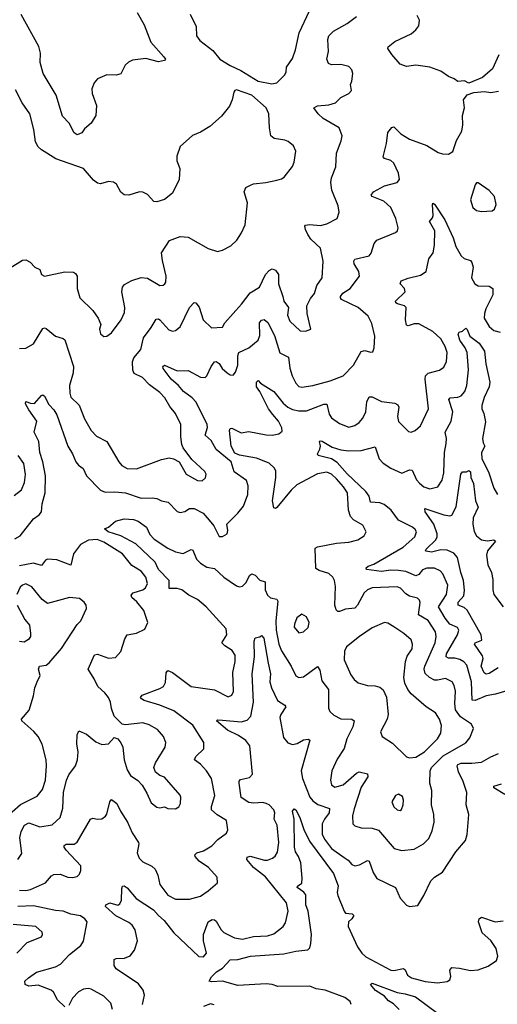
# Model space of a CAD drawing. Extents: x 1771496 to 1971148, y 471553 to 643630.
# Tile 473 of 656: x 1848846 to 1851907, y 605157 to 611469. Entities that reach past the tile are written whole.
import ezdxf

# ---------------------------------------------------------------- set-up
doc = ezdxf.new("R2010")
doc.units = 0

msp = doc.modelspace()

# ---------------------------------------------------------------- linework, layer by layer
at = {"layer": '0CON10XD'}
for points in [[(1848845, 609361.9), (1848885, 609362.5), (1848935, 609391.2), (1848995, 609488.8), (1849005, 609493.3), (1849015, 609488.8), (1849075, 609440.8), (1849125, 609425.8), (1849136.4, 609416.4), (1849192.1, 609245), (1849189.6, 609205), (1849166.2, 609125), (1849166.7, 609075), (1849175, 609048.8), (1849228.2, 608998.2), (1849261.1, 608911.1), (1849305, 608836.2), (1849339.5, 608799.5), (1849405, 608764), (1849481.2, 608635), (1849501.7, 608611.7), (1849535, 608592.5), (1849595, 608590.6), (1849755, 608650), (1849805, 608660), (1849832.5, 608655), (1849867.5, 608635), (1849913.3, 608555), (1849985, 608514.3), (1850015, 608512.5), (1850037.9, 608532.1), (1850042, 608555), (1850032.9, 608572.9), (1849950.3, 608650.3), (1849894.4, 608724.4), (1849885.6, 608745.6), (1849879.5, 608795), (1849878.1, 608875), (1849845.8, 608945), (1849809.4, 608989.4), (1849775.7, 609045), (1849745, 609079.2), (1849677.6, 609127.6), (1849632.9, 609175), (1849580.4, 609200.4), (1849572.2, 609222.2), (1849568.5, 609275), (1849578.7, 609301.3), (1849623.2, 609355), (1849639.6, 609430.4), (1849689.2, 609495), (1849721.3, 609548.7), (1849735, 609550.8), (1849745, 609544.2), (1849801.4, 609481.4), (1849825, 609472.7), (1849845, 609476.9), (1849875, 609500), (1849935.6, 609625), (1849964.1, 609655.9), (1849975, 609653.8), (1849996.4, 609626.4), (1850023.1, 609545), (1850076, 609494), (1850145, 609497.5), (1850161.2, 609525), (1850268.1, 609645), (1850322.3, 609717.7), (1850382.5, 609755), (1850421.5, 609835), (1850445, 609861.4), (1850465, 609871.4), (1850485, 609862.5), (1850504.4, 609835), (1850504.5, 609775), (1850533.6, 609695), (1850538.6, 609665), (1850568.6, 609625), (1850561.9, 609575), (1850577.2, 609537.2), (1850644.5, 609474.5), (1850677.7, 609472.3), (1850712.5, 609485), (1850688, 609585), (1850687.5, 609635), (1850709.1, 609680.9), (1850735.3, 609714.7), (1850751.1, 609765), (1850784.3, 609815), (1850791.7, 609921.7), (1850774, 610005), (1850712.8, 610062.8), (1850692.6, 610092.6), (1850677.5, 610125), (1850674, 610145), (1850678.8, 610151.2), (1850704.4, 610155.6), (1850775, 610150.5), (1850815, 610160.6), (1850880, 610195), (1850894, 610235), (1850886.9, 610275), (1850846.6, 610376.6), (1850839.4, 610425), (1850844.5, 610455), (1850871.9, 610525), (1850876.4, 610613.6), (1850907.3, 610692.7), (1850913.8, 610725), (1850893.3, 610775), (1850790.6, 610835), (1850760, 610865), (1850732, 610905), (1850755, 610917.5), (1850827.7, 610922.3), (1850870, 610935), (1850905, 610970), (1850956, 610995), (1850972, 611015), (1850965.9, 611054.1), (1850976, 611075), (1850981.2, 611125), (1850975, 611147.5), (1850955, 611168), (1850905, 611181.4), (1850845, 611180), (1850825, 611188.8), (1850815.7, 611215), (1850825.6, 611265), (1850822.1, 611342.1), (1850828.1, 611365), (1850857.1, 611395), (1850946, 611445), (1851005, 611490)], [(1849599.4, 611515), (1849644.3, 611435), (1849686, 611325), (1849770.6, 611230.6), (1849780, 611215), (1849775, 611207.5), (1849735, 611198), (1849655, 611219.2), (1849569.5, 611210.5), (1849542.7, 611197.3), (1849522.7, 611177.3), (1849495, 611121.2), (1849465, 611114), (1849405, 611116), (1849345, 611090), (1849323.8, 611065), (1849308.8, 611025), (1849310, 610995), (1849338.3, 610918.3), (1849333.3, 610855), (1849303.3, 610805), (1849261.7, 610768.3), (1849245, 610743.3), (1849215, 610731.2), (1849194.4, 610744.4), (1849164.2, 610805), (1849120.2, 610850.2), (1849079.2, 610985), (1848995.8, 611125), (1848978.2, 611195), (1848978.9, 611255), (1848967.9, 611297.9), (1848855, 611502.5)], [(1849938.6, 611505), (1849978, 611425), (1849980, 611365), (1850001.4, 611335), (1850085, 611271.1), (1850129.5, 611215), (1850195, 611174.4), (1850262.7, 611142.7), (1850375, 611074.5), (1850461.5, 611058.5)], [(1850461.5, 611058.5), (1850495, 611064.3), (1850545.8, 611115), (1850554.3, 611135), (1850555.8, 611165), (1850595, 611220), (1850614.4, 611275), (1850636.4, 611385), (1850704.4, 611525)], [(1851916.8, 611243.2), (1851875.6, 611154.4), (1851812.3, 611097.7), (1851725, 611062.5), (1851696.1, 611076.1), (1851655, 611072.5), (1851630.6, 611090.6), (1851595, 611104.2), (1851545, 611140), (1851475.4, 611165.4), (1851385, 611176.5), (1851325, 611169.4), (1851285, 611182.9), (1851232, 611245), (1851206.7, 611285), (1851207.5, 611295), (1851249.8, 611330.2), (1851355, 611379.2), (1851386.2, 611405), (1851405, 611430), (1851409.2, 611465), (1851394.2, 611495)], [(1849385, 609437.5), (1849405, 609440), (1849435, 609462.5), (1849496.2, 609545), (1849518.3, 609591.7), (1849520.8, 609625), (1849501.9, 609725), (1849505.6, 609755), (1849517.9, 609772.1), (1849565, 609797.8), (1849625.5, 609815.5), (1849665, 609811.4), (1849743.9, 609766.1), (1849765, 609767.5), (1849777.5, 609775), (1849783.3, 609786.7), (1849784.6, 609825), (1849761.1, 609925), (1849755.6, 609975), (1849806.6, 610053.4), (1849875, 610079.2), (1849925, 610074.2), (1850055, 610002), (1850115, 609984), (1850145, 609991.2), (1850199.7, 610020.3), (1850238.8, 610055), (1850268, 610102), (1850291.4, 610155), (1850305.8, 610295), (1850283.9, 610366.1), (1850296.1, 610393.9), (1850325, 610408.8), (1850345, 610417.5), (1850424.5, 610425.5), (1850495, 610440.8), (1850525, 610448.8), (1850540.5, 610459.5), (1850595, 610527.5), (1850605.8, 610555), (1850615.7, 610625.7), (1850600.3, 610660.3), (1850567.6, 610687.6), (1850546.6, 610696.6), (1850477.1, 610707.1), (1850456, 610725), (1850447.1, 610775), (1850442.9, 610865), (1850425, 610903.8), (1850333.8, 610985), (1850235, 611020), (1850224.3, 611015.7), (1850218.8, 611005), (1850208.8, 610955), (1850190, 610915), (1850139.7, 610850.3), (1850065, 610784.2), (1850005, 610748), (1849952.7, 610727.3), (1849873.9, 610656.1), (1849853.3, 610595), (1849853.8, 610565), (1849872.5, 610515), (1849867.5, 610445), (1849825, 610357.5), (1849775, 610316.7), (1849725, 610301.2), (1849705, 610303.8), (1849665, 610347.5), (1849635, 610363.3), (1849615, 610366.2), (1849545, 610343.8), (1849515, 610346.7), (1849495, 610362.5), (1849466.7, 610415), (1849447.7, 610427.7), (1849415, 610431.2), (1849365, 610416), (1849345, 610422), (1849320.2, 610440.2), (1849255, 610515.6), (1849077.9, 610577.9), (1848986, 610635), (1848964.2, 610655), (1848947.5, 610685), (1848936.9, 610765), (1848911.2, 610865), (1848861.2, 610935), (1848818.8, 611018.8)], [(1851114.7, 610365.3), (1851185, 610403.6), (1851265.6, 610424.4), (1851281.2, 610445), (1851274.3, 610485), (1851245, 610550), (1851225, 610566.9), (1851185, 610580), (1851175, 610590), (1851196.2, 610675), (1851205.8, 610745), (1851231.2, 610778.8), (1851245, 610781.2), (1851288.2, 610738.2), (1851345, 610702.5), (1851455, 610661.9), (1851528.3, 610618.3), (1851555, 610609.2), (1851595, 610606.2), (1851623.3, 610625), (1851645.7, 610695), (1851679.4, 610755), (1851686.9, 610795), (1851684.4, 610855.6), (1851697.5, 610905), (1851691.4, 610955), (1851715, 610986.9), (1851757.7, 611002.3), (1851825, 611009.6), (1851865, 611001.2), (1851915, 611010)], [(1851805, 610240), (1851875, 610244), (1851890, 610255), (1851900.8, 610285), (1851890, 610335), (1851855, 610373.8), (1851785, 610422.5), (1851775, 610422.5), (1851765, 610410), (1851736.2, 610315), (1851751.2, 610265), (1851775, 610246.2), (1851805, 610240)], [(1848815, 608141.2), (1848849.2, 608160.8), (1848935, 608270), (1848972, 608295), (1848985.6, 608315), (1848990.4, 608365), (1849009.6, 608435), (1849011.9, 608545), (1848993.7, 608635), (1848974.6, 608695), (1848968.8, 608765), (1848940, 608825), (1848955.8, 608895), (1848905, 608967.8), (1848884.1, 609005.9), (1848885, 609022.5), (1848915, 609010.8), (1848940.5, 609009.5), (1848985, 609060), (1848995, 609064), (1849005, 609056.7), (1849033, 609003), (1849065, 608967.5), (1849084.5, 608935), (1849154.7, 608735), (1849185, 608685.7), (1849206.2, 608635), (1849222.8, 608612.8), (1849252.9, 608592.9), (1849273.5, 608545), (1849365, 608453.2), (1849395, 608441.2), (1849455, 608443.3), (1849525, 608436.2), (1849625, 608400.9), (1849695.6, 608404.4), (1849725, 608400), (1849755, 608385.7), (1849797, 608377), (1849855, 608316.2), (1849875, 608309.2), (1849905, 608316.9), (1849935, 608335.5), (1849965, 608336.2), (1850021.4, 608305), (1850061.3, 608261.3), (1850090, 608225), (1850125, 608156.7), (1850145, 608156.7), (1850175.9, 608174.1), (1850180, 608195), (1850174.2, 608235), (1850245, 608305.7), (1850280.1, 608349.9), (1850307.9, 608425), (1850311.1, 608481.1), (1850299.4, 608515), (1850221, 608571), (1850200.7, 608635), (1850105, 608714.1), (1850072.5, 608772.5), (1850034.6, 608805), (1850050, 608855), (1850046.7, 608875), (1849977.9, 609017.9), (1849951.6, 609045), (1849895.4, 609085), (1849864.2, 609124.2), (1849817.4, 609165), (1849765, 609232), (1849764.6, 609245.4), (1849775, 609254.2), (1849855, 609218.2), (1849925, 609220.4), (1850005, 609176.9), (1850034.3, 609175.7), (1850045, 609186.2), (1850073.1, 609245), (1850094.5, 609275.5), (1850105, 609278.6), (1850124.3, 609265), (1850143.3, 609233.3), (1850175, 609204.3), (1850195, 609191.4), (1850215, 609190.8), (1850229.5, 609210.5), (1850244.6, 609255), (1850245.3, 609314.7), (1850251.5, 609335), (1850315, 609366.2), (1850374, 609415), (1850385.3, 609445), (1850383.7, 609526.3), (1850395, 609543.5), (1850412.6, 609547.4), (1850437.5, 609527.5), (1850480, 609445), (1850513.8, 609333.8), (1850570, 609305), (1850578.5, 609235), (1850592.9, 609185), (1850615, 609140), (1850635, 609117.5), (1850655, 609113.3), (1850725, 609123.8), (1850836.7, 609153.3), (1850920, 609185), (1850985, 609254.4), (1851035, 609342), (1851057.5, 609347.5), (1851095, 609336.7), (1851109.3, 609340.7), (1851118.8, 609365), (1851121.3, 609441.3), (1851102.4, 609522.4), (1851078.8, 609568.8), (1851015.7, 609625), (1850908.8, 609675), (1850901.4, 609685), (1850903.3, 609695), (1850918.1, 609715), (1850963.4, 609746.6), (1851024.2, 609825), (1851020, 609855), (1850990.6, 609905), (1850988.6, 609921.4), (1850995, 609933.8), (1851085, 609956), (1851097.9, 609972.1), (1851118.6, 610035), (1851134.3, 610055), (1851255.7, 610104.3), (1851266.7, 610115), (1851272, 610135), (1851257.8, 610195), (1851224.6, 610265), (1851180, 610305), (1851106, 610335), (1851098, 610345), (1851114.7, 610365.3)], [(1848845, 605888.6), (1848885, 605886.1), (1848915, 605893.8), (1849012.5, 605935), (1849049.5, 605980.5), (1849065, 605990), (1849105, 605990.5), (1849155, 605972.5), (1849185, 605970), (1849214.2, 605975.8), (1849228.6, 605991.4), (1849238, 606015), (1849238.8, 606045), (1849143.6, 606145), (1849131.1, 606165), (1849132, 606175), (1849145, 606182.9), (1849195, 606184.5), (1849214, 606196), (1849300, 606345), (1849315, 606350), (1849345, 606344.2), (1849372.9, 606347.1), (1849396.6, 606363.4), (1849404.4, 606375.6), (1849424.5, 606455.5), (1849435, 606470), (1849467.8, 606445), (1849491.8, 606395), (1849537.3, 606325), (1849567.3, 606257.3), (1849606.9, 606195), (1849610, 606185), (1849598.7, 606128.7), (1849611.1, 606095), (1849635, 606070.6), (1849692.4, 606042.4), (1849713.8, 606023.8), (1849731.5, 605985), (1849743.6, 605925), (1849796.7, 605856.7), (1849845, 605831.5), (1849935, 605831.1), (1850005, 605851.1), (1850054.5, 605885.5), (1850113.3, 605935), (1850112.3, 605972.3), (1850055.6, 606035), (1849995.9, 606075.9), (1849970.8, 606105), (1849969.2, 606115), (1849982, 606128), (1850025, 606142.1), (1850077.4, 606172.6), (1850117.1, 606212.9), (1850170.8, 606255), (1850180.8, 606275), (1850172.5, 606335), (1850110.9, 606370.9), (1850076.5, 606405), (1850075.4, 606425), (1850096.2, 606495), (1850074.7, 606604.7), (1850043.9, 606653.9), (1850005, 606695.7), (1849967.1, 606725), (1849974.3, 606745), (1850026, 606795), (1850025.6, 606835), (1849955, 606946.2), (1849835, 607038.8), (1849744.3, 607074.3), (1849645, 607103.8), (1849627.5, 607115), (1849620.8, 607125), (1849630.8, 607139.2), (1849745, 607181.2), (1849768.1, 607195), (1849779.8, 607220.2), (1849785, 607282.5), (1849795, 607298), (1849825, 607284.4), (1849945, 607193.6), (1850095, 607173.6), (1850181.7, 607128.3), (1850205, 607138.8), (1850216.8, 607163.2), (1850212, 607285), (1850226.4, 607355), (1850226.7, 607395), (1850207.5, 607425), (1850160, 607455), (1850141.4, 607475), (1850173.3, 607525), (1850169.5, 607565), (1850040.3, 607705), (1849985, 607751.3), (1849930.1, 607780.1), (1849885, 607814.5), (1849855, 607822.3), (1849805, 607823.1), (1849803.2, 607836.8), (1849803.5, 607875), (1849735.2, 607945), (1849715, 607990.7), (1849589.7, 608109.7), (1849495, 608160), (1849414.2, 608185), (1849390, 608205), (1849415, 608216.7), (1849461.2, 608255), (1849515, 608269.2), (1849575, 608265.9), (1849605, 608255.3), (1849659.6, 608215), (1849679.6, 608169.6), (1849708.9, 608138.9), (1849795, 608082.1), (1849845, 608057.9), (1849895, 608047.3), (1849945, 608071.9), (1849955, 608069.2), (1849980.2, 608010.2), (1850005.7, 607985), (1850045, 607960.4), (1850095, 607950.5), (1850155, 607895.5), (1850235, 607838.9), (1850255, 607833.1), (1850275, 607838.6), (1850295, 607858.6), (1850322.1, 607907.9), (1850335, 607916.7), (1850355, 607908.1), (1850385, 607876.9), (1850419.2, 607865), (1850420, 607815), (1850435, 607780), (1850452.9, 607762.9), (1850494.5, 607754.5), (1850500.9, 607740.9), (1850487.3, 607615), (1850489.8, 607555), (1850506.7, 607465), (1850525, 607422.2), (1850585.6, 607325), (1850615, 607262), (1850635, 607251.4), (1850665, 607257.1), (1850755, 607322.5), (1850768.8, 607298.8), (1850781.9, 607231.9), (1850825.6, 607175), (1850825.8, 607055), (1850834, 607035), (1850859.8, 607009.8), (1850905, 606986.5), (1850975, 606984.5), (1850990.6, 606975), (1850980.8, 606935), (1850941.9, 606858.1), (1850925, 606798), (1850880.5, 606729.5), (1850846.2, 606655), (1850839.2, 606595), (1850844.4, 606564.4), (1850865, 606549.2), (1850920, 606565), (1851005, 606638.9), (1851023, 606647), (1851074.4, 606634.4), (1851076.7, 606615), (1851035, 606548.6), (1850989.5, 606410.5), (1850980, 606365), (1850981.4, 606315), (1850995, 606300.8), (1851035, 606288.9), (1851105, 606285.4), (1851145, 606274.6), (1851246.4, 606156.4), (1851295, 606143.1), (1851375, 606152.2), (1851434.6, 606185.4), (1851468.9, 606221.1), (1851490.2, 606269.8), (1851501.8, 606325), (1851500.4, 606375), (1851484.6, 606435), (1851487.8, 606527.8), (1851475.4, 606575), (1851477.5, 606655), (1851484.8, 606675.2), (1851559.6, 606750.4), (1851706.5, 606833.5), (1851732.2, 606865), (1851755.5, 606925.5), (1851742.6, 606952.6), (1851670.7, 607000.7), (1851638.6, 607045), (1851634.7, 607085), (1851639.1, 607165), (1851631.1, 607201.1), (1851618.1, 607225), (1851575, 607245.6), (1851525, 607234.5), (1851505, 607236.2), (1851472, 607252), (1851445, 607277.1), (1851439.2, 607305), (1851442.1, 607325), (1851508.2, 607475), (1851515.5, 607515), (1851511.5, 607545), (1851465, 607617.3), (1851402.1, 607655), (1851413.5, 607733.5), (1851408.5, 607748.5), (1851395, 607760), (1851345, 607773.8), (1851321.7, 607788.3), (1851287.1, 607825), (1851265, 607832.9), (1851105, 607828), (1851075.3, 607814.7), (1851055, 607795.5), (1851011.2, 607715), (1850995, 607697.5), (1850935, 607690), (1850895, 607675.6), (1850885, 607675.7), (1850874.4, 607685), (1850866.9, 607716.9), (1850869.6, 607835), (1850863.3, 607875), (1850854.2, 607895), (1850828, 607918), (1850765, 607938.1), (1850745, 607951.2), (1850739.1, 608080.9), (1850755, 608090.6), (1850876.3, 608113.7), (1850955, 608119.4), (1851012.5, 608135), (1851055, 608161.2), (1851066.2, 608185), (1851045, 608228.8), (1850985, 608263.1), (1850965.6, 608285), (1850954.6, 608325), (1850948.2, 608435), (1850921.3, 608475), (1850876.2, 608525), (1850845, 608554.8), (1850815, 608568.8), (1850755, 608556.8), (1850622.3, 608487.7), (1850586.4, 608453.6), (1850495, 608341.4), (1850485, 608335.8), (1850475, 608338.8), (1850466.1, 608385), (1850487.5, 608535), (1850486.9, 608575), (1850480, 608595), (1850445.5, 608625.5), (1850365, 608659.1), (1850255, 608677.2), (1850225, 608691.2), (1850201.6, 608735), (1850190.6, 608835), (1850195, 608848.8), (1850205, 608850.8), (1850265, 608821.2), (1850315, 608830), (1850425, 608807.9), (1850465, 608806.5), (1850506.4, 608813.6), (1850527.9, 608832.1), (1850527, 608853), (1850504.7, 608895), (1850468.5, 608938.5), (1850439.8, 608975), (1850385.8, 609085.8), (1850364.6, 609115), (1850362.9, 609145), (1850375, 609156.7), (1850389.4, 609139.4), (1850475, 609085.5), (1850535, 609010), (1850564.6, 608985), (1850595, 608970.7), (1850635, 608961.2), (1850685, 608961.3), (1850795, 609004.5), (1850814.4, 609004.4), (1850830.5, 608940.5), (1850845, 608917.1), (1850895, 608881.1), (1850955, 608856.9), (1850995, 608867.1), (1851022.2, 608887.8), (1851044.6, 608915.4), (1851064.4, 608955), (1851070.5, 609019.5), (1851085, 609050.8), (1851105, 609050.5), (1851165, 609021.6), (1851250, 609010), (1851269.1, 608999.1), (1851276.7, 608985), (1851267.1, 608925), (1851275, 608893.8), (1851338.8, 608828.8), (1851355, 608824.2), (1851380, 608835), (1851414.3, 608865), (1851465.6, 608975), (1851444.1, 609165), (1851446.8, 609185), (1851465, 609203.8), (1851536.9, 609223.1), (1851565, 609241.4), (1851581.8, 609278.2), (1851585.3, 609335), (1851572.9, 609375), (1851545, 609423.6), (1851495, 609469.7), (1851405, 609519.2), (1851375, 609519.6), (1851335, 609505.8), (1851325, 609511.2), (1851319.5, 609545), (1851324, 609625), (1851313.3, 609635), (1851267.6, 609647.6), (1851256.2, 609655), (1851253.8, 609665), (1851317.5, 609725), (1851313.1, 609745), (1851285.7, 609775), (1851292, 609795), (1851335, 609812.2), (1851415, 609830.6), (1851450.4, 609855), (1851469.1, 609935), (1851495.3, 609975), (1851505.7, 610024.3), (1851506.9, 610115), (1851472.9, 610175), (1851491.1, 610198.9), (1851495.4, 610214.6), (1851492, 610285), (1851495, 610292.5), (1851505, 610286.7), (1851572, 610185), (1851625, 610070), (1851640.9, 610015), (1851675, 609956.2), (1851695, 609938), (1851735, 609926.2), (1851745, 609913.3), (1851753.1, 609883.1), (1851741.9, 609815), (1851764.3, 609775), (1851785, 609762.2), (1851855, 609760), (1851879.4, 609745), (1851877.8, 609705), (1851833.6, 609615), (1851824.5, 609585), (1851823.5, 609555), (1851855, 609502.5), (1851885, 609475.6), (1851925, 609466.5)], [(1848785, 609878.8), (1848865, 609926.7), (1848885, 609930), (1848913.9, 609913.9), (1848942.7, 609882.7), (1848975, 609866.7), (1848985.9, 609835.9), (1849004.3, 609824.3), (1849135, 609853.1), (1849190.3, 609850.3), (1849202.9, 609842.9), (1849214.3, 609824.3), (1849215.6, 609745), (1849230.8, 609685), (1849315.7, 609605), (1849349.2, 609555), (1849366.2, 609515), (1849357.5, 609485), (1849364.3, 609454.3), (1849385, 609437.5)], [(1852005, 607177.5), (1851895, 607145.5), (1851835.3, 607134.7), (1851765, 607103.9), (1851746.2, 607106.2), (1851742.9, 607225), (1851711.7, 607331.7), (1851692.9, 607352.9), (1851666.9, 607366.9), (1851635, 607376.2), (1851595, 607375.8), (1851578.8, 607385), (1851582.3, 607405), (1851652.8, 607525), (1851660.5, 607555), (1851652.1, 607572.1), (1851604.1, 607594.1), (1851573.3, 607633.3), (1851529.7, 607705), (1851581.8, 607785), (1851590, 607845), (1851557.4, 607917.4), (1851541.4, 607935), (1851505, 607952.5), (1851455, 607953.6), (1851427.5, 607942.5), (1851405, 607912.7), (1851385, 607904.8), (1851320.8, 607930.8), (1851275, 607938.8), (1851225, 607940), (1851165, 607931.1), (1851068.8, 607945), (1851066, 607955), (1851079.2, 607965), (1851115, 607979.3), (1851305, 608086.9), (1851379.4, 608155), (1851390, 608185), (1851381.3, 608201.3), (1851364, 608215), (1851275, 608260.5), (1851226.2, 608325), (1851181.4, 608361.4), (1851155, 608372.1), (1851095, 608375.5), (1851085.2, 608415), (1851064.8, 608445), (1850945, 608557.8), (1850880.3, 608630.3), (1850845, 608653.8), (1850760, 608675), (1850754, 608685), (1850770.6, 608715), (1850774.4, 608735), (1850766.7, 608765), (1850771.2, 608768.8), (1850785, 608766.9), (1850849.2, 608729.2), (1850905, 608710.8), (1850955, 608704.6), (1851035, 608706.9), (1851125, 608730), (1851150.9, 608655), (1851175.3, 608625.3), (1851225, 608593.8), (1851295, 608561.8), (1851345, 608582.7), (1851361.2, 608581.2), (1851390.4, 608520.4), (1851407.7, 608497.7), (1851436, 608475), (1851475, 608462.7), (1851526.3, 608473.7), (1851553.4, 608516.6), (1851564.7, 608565), (1851568.4, 608695), (1851578.8, 608751.2), (1851581.2, 608785), (1851572.7, 608825), (1851610.7, 608895), (1851621.8, 608955), (1851597.5, 609035), (1851605.4, 609044.6), (1851655, 609048.2), (1851675, 609057.7), (1851699.4, 609085), (1851711.1, 609125), (1851722.3, 609225), (1851713.5, 609335), (1851702.1, 609365), (1851667.1, 609415), (1851656, 609454), (1851663.3, 609465), (1851685, 609473.3), (1851705, 609491.2), (1851715, 609483.3), (1851730.7, 609440.7), (1851791.5, 609395), (1851826.2, 609345), (1851834, 609264), (1851859.8, 609145), (1851855.8, 609115), (1851822.3, 609047.7), (1851808.1, 608995), (1851807.5, 608975), (1851820.4, 608945), (1851831.2, 608891.2), (1851812.6, 608785), (1851816.8, 608756.8), (1851826.9, 608735), (1851805.9, 608694.1), (1851808.8, 608655), (1851850.1, 608570.1), (1851885.4, 608465), (1851909.5, 608425)], [(1848811.8, 608418.2), (1848856.9, 608455), (1848877.8, 608502.2), (1848882.8, 608552.8), (1848873.3, 608623.3), (1848835.7, 608675)], [(1851913.3, 607315), (1851855, 607277.3), (1851835, 607274.6), (1851822.1, 607282.1), (1851802.9, 607325), (1851815.9, 607374.1), (1851811.8, 607391.8), (1851762.2, 607465), (1851766, 607475), (1851807.5, 607492.5), (1851803.9, 607525), (1851715, 607684.7), (1851695, 607701), (1851656.4, 607716.4), (1851657.4, 607735), (1851693.5, 607775), (1851697.5, 607812.5), (1851691.7, 607875), (1851672.8, 607925), (1851651.5, 608021.5), (1851628.7, 608048.7), (1851585, 608068.1), (1851545, 608070.6), (1851484.8, 608054.8), (1851452.3, 608062.3), (1851448, 608065), (1851451.1, 608075), (1851513.5, 608135), (1851522.9, 608155), (1851522.6, 608172.6), (1851500.6, 608235), (1851445.8, 608315), (1851443.3, 608335), (1851565, 608294.1), (1851602.5, 608287.5), (1851615, 608292.2), (1851643.2, 608346.8), (1851674.5, 608555.5), (1851685, 608570), (1851709.3, 608570.7), (1851725, 608580), (1851735, 608570), (1851737.1, 608535), (1851755.6, 608495), (1851767.9, 608385), (1851784.6, 608345), (1851753.4, 608275), (1851751.2, 608235), (1851758.3, 608188.3), (1851775, 608161.1), (1851805, 608134), (1851845, 608128.1), (1851884.4, 608134.4), (1851895.6, 608125.6), (1851845.5, 608065), (1851837.4, 608037.4), (1851847.5, 607975), (1851870.4, 607925), (1851879.5, 607879.5), (1851878.9, 607815), (1851884.7, 607784.7), (1851945, 607705.6)], [(1848835, 606086.2), (1848860.6, 606125), (1848846.2, 606225), (1848856.2, 606265), (1848876.7, 606305), (1848905, 606320.4), (1848975, 606294.5), (1849055, 606308.8), (1849105.8, 606354.3), (1849121.9, 606415), (1849127, 606515), (1849146.2, 606593.8), (1849161.5, 606628.5), (1849202.9, 606685), (1849216.4, 606723.6), (1849220, 606775), (1849212.5, 606825), (1849214, 606885), (1849225, 606910), (1849275, 606890), (1849335, 606840), (1849373.4, 606823.4), (1849415, 606827.5), (1849452, 606868), (1849475, 606860), (1849495, 606833.3), (1849506.7, 606805), (1849515.7, 606725), (1849535, 606661.2), (1849555.8, 606625), (1849602.4, 606592.4), (1849631.3, 606561.3), (1849661.7, 606511.7), (1849687.9, 606447.9), (1849725, 606420), (1849745, 606416), (1849775, 606422.5), (1849795, 606413.3), (1849845, 606410.8), (1849866.9, 606423.1), (1849877.5, 606445), (1849880, 606485), (1849875, 606497.5), (1849775, 606614.2), (1849745, 606624.4), (1849715.8, 606645), (1849705.7, 606675.7), (1849715.6, 606705), (1849779.4, 606805), (1849781.9, 606835), (1849768.1, 606875), (1849728.6, 606918.6), (1849675, 606948.2), (1849635, 606962.5), (1849525, 606948.1), (1849502.7, 606952.7), (1849451.8, 607005), (1849434.1, 607054.1), (1849428.5, 607095), (1849415, 607124.2), (1849391.8, 607155), (1849347.1, 607195), (1849324, 607244), (1849284.5, 607305), (1849325, 607398), (1849345, 607400.8), (1849415, 607375.5), (1849459.5, 607380.5), (1849495, 607418.8), (1849520.2, 607499.8), (1849534.3, 607525), (1849595, 607536.7), (1849648.7, 607561.3), (1849667.1, 607605), (1849641.3, 607681.3), (1849597.2, 607737.2), (1849564.5, 607765), (1849559.7, 607780.3), (1849574, 607795), (1849635, 607813.3), (1849653.5, 607826.5), (1849666.4, 607855), (1849655, 607895.8), (1849625, 607932.9), (1849565, 607971.1), (1849505.4, 608045), (1849385, 608120.6), (1849343, 608137), (1849287.3, 608132.7), (1849235, 608104.1), (1849191.8, 608045), (1849175, 607972.5), (1849085, 608006.5), (1849025, 608010.4), (1849012.2, 608005), (1848985, 607969.4), (1848935, 607984.2), (1848845, 607967.8)], [(1848745, 606343.3), (1848851.1, 606438.9), (1848957.9, 606492.1), (1848993.3, 606535), (1849012.1, 606595), (1849018.8, 606685), (1849016.8, 606725), (1848990.8, 606825), (1848964.6, 606875), (1848937, 606907), (1848860, 606975), (1848857.5, 606985), (1848906.8, 607043.2), (1848935.6, 607135), (1848943.2, 607186.8), (1848958.8, 607225), (1848977.5, 607265), (1848966, 607305), (1848973.3, 607325), (1849015, 607331.2), (1849035, 607346.7), (1849115, 607438.8), (1849215, 607591.2), (1849238, 607615), (1849273.8, 607695), (1849271.2, 607715), (1849260, 607735), (1849228.8, 607758.8), (1849165, 607764), (1849025, 607725.8), (1848991.3, 607751.3), (1848925, 607834.4), (1848885, 607853.3), (1848865, 607844.3), (1848849.6, 607830.4), (1848827.5, 607785)], [(1848830, 607715), (1848880, 607625), (1848908.6, 607588.6), (1848916.2, 607535), (1848916.2, 607515), (1848903.3, 607495), (1848875, 607478.8), (1848845, 607482)], [(1850635, 607539.2), (1850665, 607544), (1850695, 607573.3), (1850701.9, 607605), (1850685, 607642), (1850655, 607658.6), (1850623.3, 607635), (1850606.7, 607595), (1850605.6, 607575), (1850635, 607539.2)], [(1851345, 606736.9), (1851385, 606742.5), (1851440.4, 606775), (1851525, 606858.5), (1851544.6, 606895), (1851549.2, 606945), (1851536.2, 606985), (1851511.8, 607025), (1851451.5, 607065), (1851355, 607146.9), (1851333.3, 607175), (1851314.4, 607215), (1851308.7, 607251.3), (1851318.8, 607355), (1851330.5, 607389.5), (1851360.9, 607435), (1851364.4, 607465), (1851355, 607493.8), (1851307.5, 607535), (1851245, 607577.5), (1851205, 607600), (1851185, 607604.2), (1851105, 607570.6), (1851024, 607516), (1850941.5, 607448.5), (1850927.9, 607422.1), (1850925.6, 607365), (1850969.4, 607269.4), (1850989.8, 607239.8), (1851015, 607218.1), (1851075, 607200.6), (1851125, 607198.1), (1851155, 607189.2), (1851175, 607173.8), (1851197.2, 607127.2), (1851208.1, 607015), (1851200.6, 606985), (1851158.6, 606905), (1851169.2, 606875), (1851235, 606832.2), (1851325, 606743.1), (1851345, 606736.9)], [(1849632.7, 605155), (1849645.5, 605215), (1849637.8, 605247.8), (1849607.6, 605287.6), (1849464.2, 605384.2), (1849451.2, 605405), (1849451.2, 605445), (1849465, 605450.6), (1849517.9, 605452.1), (1849555, 605468.1), (1849581.4, 605505), (1849600.6, 605565), (1849587.3, 605635), (1849566.9, 605665), (1849545, 605682.7), (1849463.1, 605725), (1849396.7, 605785), (1849397.5, 605795), (1849425, 605807.1), (1849475, 605793.8), (1849488.8, 605801.2), (1849499.4, 605825), (1849500.3, 605899.7), (1849506, 605914), (1849515, 605915.8), (1849535, 605904), (1849593.1, 605835), (1849703.3, 605763.3), (1849735, 605726.7), (1849773.2, 605695), (1849835, 605616.2), (1849995, 605462.9), (1850025, 605462.5), (1850042.5, 605485), (1850024.2, 605565), (1850024.4, 605605), (1850054.7, 605685.3), (1850079.1, 605700.9), (1850095, 605699.4), (1850105, 605690.8), (1850137.9, 605635), (1850155, 605617.3), (1850223, 605583), (1850275, 605573.9), (1850345, 605591.1), (1850435, 605596.5), (1850475, 605608.1), (1850534, 605655), (1850549.6, 605680.4), (1850566.2, 605755), (1850556.7, 605806.8), (1850421.2, 605975), (1850345.6, 606035), (1850302.9, 606085), (1850305, 606101.2), (1850323.6, 606106.4), (1850415, 606080.4), (1850435, 606080.8), (1850466.8, 606093.2), (1850483.7, 606106.3), (1850498.3, 606131.7), (1850508, 606195), (1850496.2, 606305), (1850476.2, 606345), (1850482.5, 606385), (1850474.4, 606405), (1850446, 606435), (1850425, 606445.5), (1850405, 606450.5), (1850345, 606447.7), (1850315, 606450), (1850265, 606484), (1850251.8, 606575), (1850252.4, 606587.6), (1850261.5, 606598.5), (1850319.4, 606610.6), (1850337.9, 606632.1), (1850322.1, 606815), (1850295, 606848.2), (1850249.4, 606879.4), (1850177.3, 606915), (1850106.7, 606975), (1850115, 606980), (1850145, 606979.1), (1850265, 606967.7), (1850305, 606979.5), (1850328, 607005), (1850344.8, 607095), (1850336.6, 607275), (1850350.2, 607385), (1850348.6, 607485), (1850355, 607506.7), (1850385, 607513.3), (1850395, 607522.5), (1850411.4, 607505), (1850437.8, 607345), (1850453.2, 607275), (1850450, 607225), (1850460.7, 607185), (1850498.9, 607105), (1850545.4, 607075.4), (1850551.4, 607065), (1850519.5, 607015), (1850513.5, 606995), (1850537.2, 606867.2), (1850564, 606834), (1850595, 606822.3), (1850625, 606829.6), (1850665, 606853.1), (1850695, 606856.5), (1850705, 606850), (1850649.6, 606655), (1850658.9, 606605), (1850705.3, 606485.3), (1850725, 606461.8), (1850757.3, 606437.3), (1850832.5, 606412.5), (1850830.6, 606385), (1850799.5, 606345), (1850785.5, 606315), (1850785, 606248), (1850798.8, 606215), (1850845, 606157.1), (1850925, 606097.5), (1850951.8, 606081.8), (1850975, 606052.5), (1850994.6, 606044.6), (1851025, 606051.2), (1851075, 606078.1), (1851085, 606075.8), (1851111.4, 606001.4), (1851135, 605963.8), (1851255, 605906.2), (1851285, 605836.7), (1851325, 605793.3), (1851345, 605783.3), (1851398.3, 605791.7), (1851436.2, 605855), (1851481.1, 605948.9), (1851505, 605972.5), (1851556, 606005), (1851641.4, 606135), (1851703, 606207), (1851714.2, 606245), (1851724.3, 606375), (1851707.1, 606435), (1851712.2, 606515), (1851689.1, 606585), (1851657.6, 606647.6), (1851649.1, 606685), (1851654.7, 606695.3), (1851675, 606702.8), (1851745, 606703.5), (1851805, 606708.8), (1851865, 606744.3), (1851914, 606765)], [(1851955, 606501.2), (1851884.3, 606545), (1851884.5, 606555.5), (1851935, 606570.9)], [(1851285, 606400), (1851293.6, 606406.4), (1851303.8, 606435), (1851305.7, 606465.7), (1851299.2, 606489.2), (1851275, 606503.3), (1851254.3, 606495.7), (1851232, 606455), (1851245, 606423.3), (1851265, 606403.3), (1851285, 606400)], [(1850971.1, 605155), (1850965.3, 605175.3), (1850930.6, 605200.6), (1850805, 605248.2), (1850747.2, 605257.2), (1850705, 605274.4), (1850501.2, 605271.2), (1850464.7, 605284.7), (1850425, 605288.2), (1850245, 605277.5), (1850145, 605305.6), (1850075, 605300.8), (1850060, 605305), (1850075, 605333.3), (1850106.7, 605365), (1850145, 605388.1), (1850195, 605442.2), (1850244.5, 605444.5), (1850325, 605465.4), (1850539.2, 605480.8), (1850615, 605498.9), (1850692.7, 605507.3), (1850705, 605520), (1850712, 605548), (1850716.1, 605603.9), (1850711.2, 605635), (1850695.2, 605755), (1850680.4, 605795), (1850679.2, 605859.2), (1850667, 605877), (1850624.3, 605905), (1850626.2, 605915), (1850655.4, 605934.6), (1850657.3, 605965), (1850648.9, 606065), (1850634.1, 606104.1), (1850614.2, 606135), (1850607.2, 606165), (1850604.6, 606344.6), (1850594.6, 606395.4), (1850605, 606411.2), (1850615, 606403.8), (1850641.5, 606355), (1850667, 606277), (1850703.8, 606203.8), (1850856.6, 605996.6), (1850886.7, 605916.7), (1850880.8, 605875), (1850884.3, 605855), (1850925, 605754.3), (1850935, 605742.1), (1850978, 605738), (1850987.5, 605727.5)], [(1849135, 605142), (1849089.4, 605185), (1849061.9, 605235), (1849047.9, 605247.9), (1848965, 605279.1), (1848905, 605272.9), (1848881.2, 605285), (1848878.8, 605305), (1848902, 605328), (1848955, 605363.8), (1849075, 605397.9), (1849107.5, 605415), (1849165, 605477.1), (1849238, 605535), (1849255, 605562.5), (1849278, 605685), (1849263.8, 605705), (1849236.2, 605725), (1849175, 605736), (1849125, 605755.3), (1849075, 605757.9), (1848935, 605789), (1848833.5, 605783.5)], [(1850987.5, 605727.5), (1850975.2, 605704.8), (1850953.6, 605685), (1850951.1, 605655), (1851010.6, 605525), (1851038.1, 605485), (1851065, 605460.9), (1851225, 605376.9), (1851245, 605374.6), (1851306.1, 605386.1), (1851317.4, 605377.4), (1851331.4, 605345), (1851357, 605327), (1851445, 605304.4), (1851525, 605294.3), (1851585, 605303.3), (1851602.5, 605315), (1851608.8, 605335), (1851604, 605376), (1851615, 605393.3), (1851665, 605390), (1851735.6, 605374.4), (1851785, 605378.1), (1851848.3, 605401.7), (1851902, 605438), (1851910.8, 605465), (1851900, 605515), (1851865.8, 605565.8), (1851810, 605615), (1851786, 605685), (1851790, 605705), (1851805, 605716), (1851894, 605686), (1851945, 605692.9)], [(1848827.5, 605485), (1848895, 605553.8), (1848985, 605590), (1848993.3, 605605), (1848989.5, 605619.5), (1848950, 605655), (1848805, 605669.5)], [(1851277.3, 605125), (1851241.1, 605161.1), (1851210.6, 605180.6), (1851185, 605208.5), (1851127.1, 605245), (1851093.8, 605285), (1851105, 605293.3), (1851265, 605232.7), (1851316.7, 605225), (1851384, 605205), (1851525, 605100)], [(1849442, 605125), (1849430, 605165), (1849385, 605210), (1849304.3, 605254.3), (1849285, 605258.1), (1849255, 605254.4), (1849223, 605237), (1849185, 605197.1), (1849160.5, 605149.5)], [(1850093.4, 605153.4), (1850069.7, 605160.3), (1850025, 605144.3)]]:
    msp.add_lwpolyline(points, dxfattribs=at)

doc.saveas('drawing.dxf')
